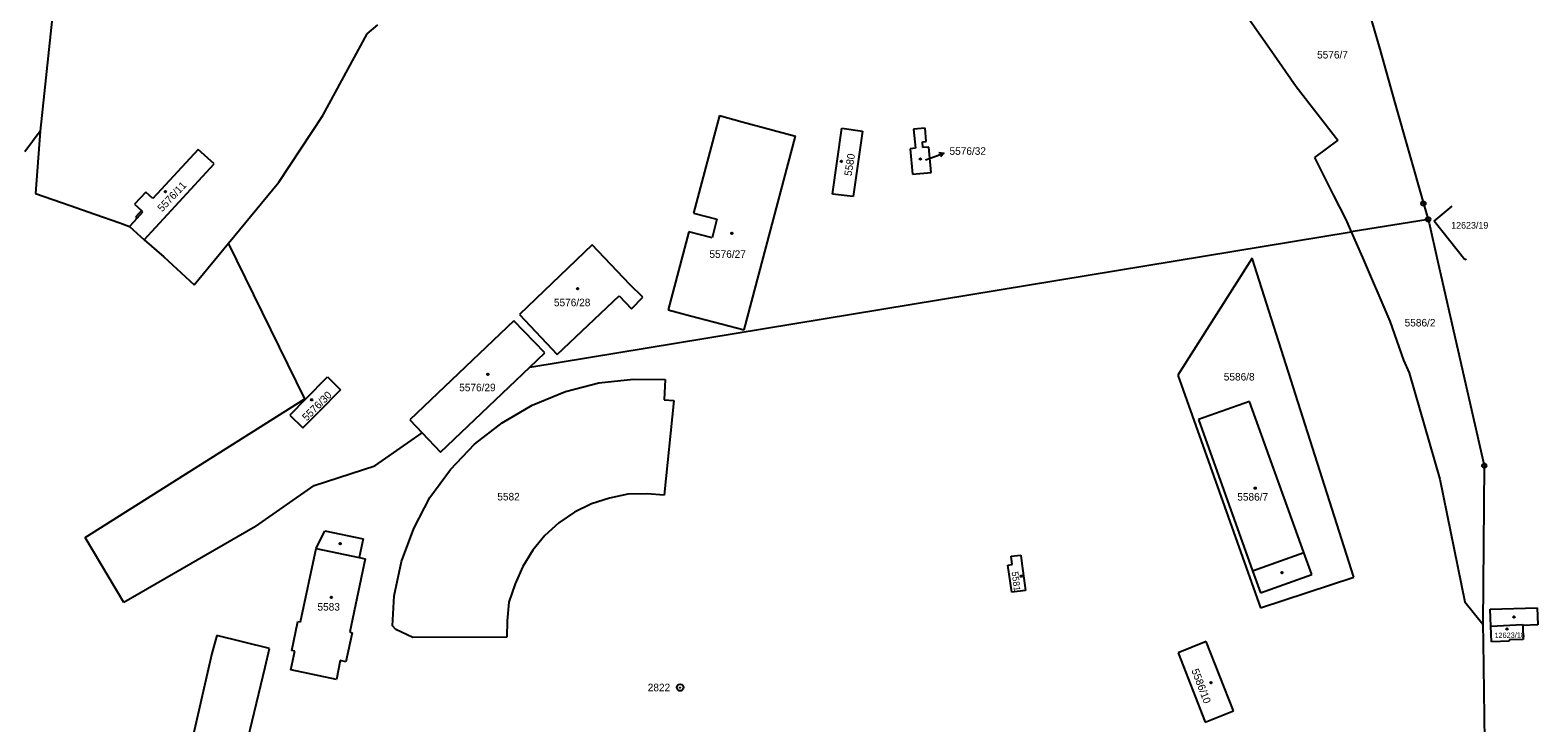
# Model space of a CAD drawing. Extents: x -825057 to -819383, y -1071633 to -1067888.
# Drawn here: x -820647.9 to -820308.1, y -1068524.4 to -1068368.2 of the extents above; entities that cross this region are included whole.
import ezdxf

# ---------------------------------------------------------------- set-up
doc = ezdxf.new("R2010")
doc.units = 0
for name, color, linetype in [('Vrstva 1', 7, 'Continuous'), ('Vrstva 16', 7, 'Continuous'), ('Vrstva 17', 7, 'Continuous'), ('Vrstva 18', 7, 'Continuous'), ('Vrstva 19', 7, 'Continuous'), ('Vrstva 24', 7, 'Continuous'), ('Vrstva 25', 7, 'Continuous'), ('Vrstva 4', 7, 'Continuous')]:
    doc.layers.add(name, color=color, linetype=linetype)

msp = doc.modelspace()

# ---------------------------------------------------------------- linework, layer by layer
at = {"layer": 'Vrstva 1'}
for p, q in [((-820626.81, -1068213.86), (-820645.63, -1068390.93)), ((-820374.95, -1068363.14), (-820368.03, -1068373.03)), ((-820346.05, -1068364.17), (-820343.7, -1068372.44)), ((-820581.89, -1068387.46), (-820571.92, -1068369.04)), ((-820571.92, -1068369.04), (-820569.56, -1068367)), ((-820368.03, -1068373.03), (-820362.5, -1068380.86)), ((-820343.7, -1068372.44), (-820340.26, -1068384.6)), ((-820362.5, -1068380.86), (-820353.13, -1068393)), ((-820340.26, -1068384.6), (-820333.85, -1068407.27)), ((-820591.83, -1068402.48), (-820581.89, -1068387.46)), ((-820492.55, -1068387.44), (-820498.35, -1068409.46)), ((-820492.55, -1068387.44), (-820487.41, -1068388.85)), ((-820487.41, -1068388.85), (-820475.39, -1068392.1)), ((-820645.63, -1068390.93), (-820649.1, -1068395.6)), ((-820645.63, -1068390.93), (-820646.69, -1068405.01)), ((-820486.95, -1068435.74), (-820475.39, -1068392.1)), ((-820467.01, -1068405.14), (-820464.92, -1068390.29)), ((-820464.92, -1068390.29), (-820460.25, -1068390.94)), ((-820460.25, -1068390.94), (-820462.37, -1068405.71)), ((-820446.16, -1068390.31), (-820448.78, -1068390.52)), ((-820448.78, -1068390.52), (-820448.36, -1068394.82)), ((-820446.78, -1068393.36), (-820445.91, -1068393.32)), ((-820446.68, -1068394.61), (-820446.78, -1068393.36)), ((-820445.91, -1068393.32), (-820446.16, -1068390.31)), ((-820353.13, -1068393), (-820358.38, -1068396.87)), ((-820610.05, -1068395.08), (-820620.26, -1068406.14)), ((-820606.45, -1068398.35), (-820610.05, -1068395.08)), ((-820448.36, -1068394.82), (-820449.56, -1068394.96)), ((-820449.56, -1068394.96), (-820449.02, -1068400.69)), ((-820445.3, -1068394.54), (-820446.68, -1068394.61)), ((-820444.78, -1068400.29), (-820445.3, -1068394.54)), ((-820358.38, -1068396.87), (-820354.18, -1068405.35)), ((-820622.21, -1068415.46), (-820606.45, -1068398.35)), ((-820449.02, -1068400.69), (-820444.78, -1068400.29)), ((-820603.2, -1068416.26), (-820591.83, -1068402.48)), ((-820646.69, -1068405.01), (-820638.9, -1068407.7)), ((-820621.85, -1068404.7), (-820624.34, -1068407.44)), ((-820620.26, -1068406.14), (-820621.85, -1068404.7)), ((-820462.37, -1068405.71), (-820467.01, -1068405.14)), ((-820354.18, -1068405.35), (-820351.33, -1068410.88)), ((-820638.9, -1068407.7), (-820633.31, -1068409.68)), ((-820633.31, -1068409.68), (-820627.66, -1068411.67)), ((-820623.8, -1068410.62), (-820625.49, -1068412.5)), ((-820624.34, -1068407.44), (-820622.78, -1068408.88)), ((-820622.78, -1068408.88), (-820624.12, -1068410.34)), ((-820624.12, -1068410.34), (-820623.8, -1068410.62)), ((-820498.35, -1068409.46), (-820493.1, -1068410.84)), ((-820333.85, -1068407.27), (-820332.78, -1068410.85)), ((-820331.4, -1068411.27), (-820327.37, -1068407.91)), ((-820627.66, -1068411.67), (-820625.49, -1068412.5)), ((-820625.49, -1068412.5), (-820622.21, -1068415.46)), ((-820535.27, -1068444.18), (-820350.11, -1068413.7)), ((-820499.45, -1068413.63), (-820504.12, -1068431.29)), ((-820494.19, -1068415.01), (-820499.45, -1068413.63)), ((-820493.1, -1068410.84), (-820494.19, -1068415.01)), ((-820351.33, -1068410.88), (-820350.11, -1068413.7)), ((-820332.78, -1068410.85), (-820350.11, -1068413.7)), ((-820350.11, -1068413.7), (-820347.61, -1068419.47)), ((-820332.78, -1068410.85), (-820332.59, -1068411.72)), ((-820332.59, -1068411.72), (-820330.68, -1068420.1)), ((-820324.49, -1068419.98), (-820331.4, -1068411.27)), ((-820622.21, -1068415.46), (-820617.79, -1068419.34)), ((-820610.9, -1068425.62), (-820603.2, -1068416.26)), ((-820586, -1068451.3), (-820603.2, -1068416.26)), ((-820521.2, -1068416.63), (-820537.63, -1068432.29)), ((-820512.71, -1068425.52), (-820521.2, -1068416.63)), ((-820617.79, -1068419.34), (-820610.9, -1068425.62)), ((-820372.44, -1068419.63), (-820389.23, -1068445.97)), ((-820349.5, -1068491.59), (-820372.44, -1068419.63)), ((-820347.61, -1068419.47), (-820341.45, -1068433.78)), ((-820330.68, -1068420.1), (-820329.92, -1068423.45)), ((-820324.18, -1068419.73), (-820324.49, -1068419.98)), ((-820329.92, -1068423.45), (-820320.14, -1068466.4)), ((-820509.82, -1068428.38), (-820512.71, -1068425.52)), ((-820529.11, -1068441.3), (-820515.1, -1068428.12)), ((-820515.1, -1068428.12), (-820512.32, -1068431)), ((-820512.32, -1068431), (-820509.82, -1068428.38)), ((-820538.84, -1068433.71), (-820562.32, -1068456.05)), ((-820531.89, -1068440.97), (-820538.84, -1068433.71)), ((-820537.63, -1068432.29), (-820529.11, -1068441.3)), ((-820504.12, -1068431.29), (-820499.06, -1068432.58)), ((-820499.06, -1068432.58), (-820486.95, -1068435.74)), ((-820341.45, -1068433.78), (-820338.35, -1068442.61)), ((-820535.27, -1068444.18), (-820531.89, -1068440.97)), ((-820555.42, -1068463.33), (-820535.27, -1068444.18)), ((-820338.35, -1068442.61), (-820337.08, -1068445.5)), ((-820585.78, -1068451.34), (-820580.84, -1068446.4)), ((-820580.84, -1068446.4), (-820577.94, -1068449.31)), ((-820527.24, -1068449.68), (-820519.71, -1068447.75)), ((-820519.71, -1068447.75), (-820511.93, -1068446.87)), ((-820511.93, -1068446.87), (-820504.73, -1068446.95)), ((-820504.73, -1068446.95), (-820505.01, -1068451.56)), ((-820389.23, -1068445.97), (-820370.55, -1068498.48)), ((-820337.08, -1068445.5), (-820330.17, -1068469.46)), ((-820635.5, -1068482.6), (-820586, -1068451.3)), ((-820585.78, -1068451.34), (-820589.37, -1068455.01)), ((-820577.94, -1068449.31), (-820582.83, -1068454.25)), ((-820534.73, -1068452.76), (-820527.24, -1068449.68)), ((-820586.44, -1068457.89), (-820582.83, -1068454.25)), ((-820541.51, -1068456.73), (-820534.73, -1068452.76)), ((-820505.01, -1068451.56), (-820502.82, -1068451.74)), ((-820502.82, -1068451.74), (-820504.96, -1068473.07)), ((-820373.06, -1068451.9), (-820384.53, -1068455.98)), ((-820360.82, -1068485.97), (-820373.06, -1068451.9)), ((-820589.37, -1068455.01), (-820586.44, -1068457.89)), ((-820562.32, -1068456.05), (-820559.55, -1068458.97)), ((-820547.73, -1068461.57), (-820541.51, -1068456.73)), ((-820384.53, -1068455.98), (-820372.37, -1068490.15)), ((-820570.22, -1068466.46), (-820559.55, -1068458.97)), ((-820559.55, -1068458.97), (-820555.42, -1068463.33)), ((-820553.16, -1068467.27), (-820547.73, -1068461.57)), ((-820583.9, -1068470.9), (-820570.22, -1068466.46)), ((-820557.8, -1068473.59), (-820553.16, -1068467.27)), ((-820320.14, -1068466.4), (-820320.47, -1068502.15)), ((-820597.1, -1068480.1), (-820583.9, -1068470.9)), ((-820330.17, -1068469.46), (-820324.51, -1068497.15)), ((-820561.43, -1068480.57), (-820557.8, -1068473.59)), ((-820521.35, -1068475.03), (-820525.18, -1068476.92)), ((-820517.31, -1068473.7), (-820521.35, -1068475.03)), ((-820513.18, -1068472.87), (-820517.31, -1068473.7)), ((-820508.85, -1068472.73), (-820513.18, -1068472.87)), ((-820504.96, -1068473.07), (-820508.85, -1068472.73)), ((-820525.18, -1068476.92), (-820528.71, -1068479.31)), ((-820597.1, -1068480.1), (-820626.8, -1068497.3)), ((-820583.43, -1068485.09), (-820581.45, -1068481.07)), ((-820581.45, -1068481.07), (-820572.82, -1068482.88)), ((-820564.17, -1068488.01), (-820561.43, -1068480.57)), ((-820528.71, -1068479.31), (-820531.89, -1068482.19)), ((-820626.8, -1068497.3), (-820635.5, -1068482.6)), ((-820586.98, -1068501.66), (-820583.43, -1068485.09)), ((-820572.82, -1068482.88), (-820573.75, -1068487.1)), ((-820531.89, -1068482.19), (-820534.61, -1068485.5)), ((-820572.4, -1068487.39), (-820575.85, -1068503.92)), ((-820573.75, -1068487.1), (-820572.4, -1068487.39)), ((-820565.82, -1068495.77), (-820564.17, -1068488.01)), ((-820534.61, -1068485.5), (-820536.86, -1068489.15)), ((-820427.49, -1068488.84), (-820426.58, -1068488.73)), ((-820426.81, -1068486.83), (-820424.56, -1068486.58)), ((-820426.58, -1068488.73), (-820426.81, -1068486.83)), ((-820424.56, -1068486.58), (-820424.34, -1068488.47)), ((-820424.34, -1068488.47), (-820423.56, -1068494.58)), ((-820359.04, -1068490.94), (-820360.82, -1068485.97)), ((-820536.86, -1068489.15), (-820538.59, -1068493.06)), ((-820426.65, -1068494.97), (-820427.49, -1068488.84)), ((-820372.37, -1068490.15), (-820370.61, -1068495.05)), ((-820370.61, -1068495.05), (-820359.04, -1068490.94)), ((-820370.55, -1068498.48), (-820349.5, -1068491.59)), ((-820538.59, -1068493.06), (-820539.97, -1068497.22)), ((-820423.56, -1068494.58), (-820426.65, -1068494.97)), ((-820566.2, -1068502.54), (-820565.82, -1068495.77)), ((-820539.97, -1068497.22), (-820540.38, -1068501.38)), ((-820324.51, -1068497.15), (-820320.47, -1068502.15)), ((-820588.9, -1068508.12), (-820587.56, -1068501.54)), ((-820587.56, -1068501.54), (-820586.98, -1068501.66)), ((-820540.38, -1068501.38), (-820540.42, -1068505.12)), ((-820320.47, -1068502.15), (-820320.41, -1068506.2)), ((-820318.66, -1068502.58), (-820311.49, -1068502.26)), ((-820311.49, -1068502.26), (-820311.48, -1068502.46)), ((-820605.85, -1068504.68), (-820606.94, -1068508.75)), ((-820593.97, -1068507.63), (-820605.85, -1068504.68)), ((-820575.35, -1068504.14), (-820576.76, -1068510.66)), ((-820575.85, -1068503.92), (-820575.35, -1068504.14)), ((-820565.48, -1068503.34), (-820566.2, -1068502.54)), ((-820561.64, -1068505.17), (-820565.48, -1068503.34)), ((-820540.42, -1068505.12), (-820561.64, -1068505.17)), ((-820318.52, -1068506.14), (-820318.66, -1068502.58)), ((-820311.35, -1068505.61), (-820314.51, -1068505.71)), ((-820314.51, -1068505.71), (-820314.5, -1068506.01)), ((-820311.48, -1068502.46), (-820311.35, -1068505.61)), ((-820606.94, -1068508.75), (-820616.09, -1068548.52)), ((-820594.96, -1068511.85), (-820593.97, -1068507.63)), ((-820589.15, -1068512.43), (-820588.23, -1068508.26)), ((-820588.23, -1068508.26), (-820588.9, -1068508.12)), ((-820382.8, -1068506.05), (-820389.13, -1068508.6)), ((-820389.13, -1068508.6), (-820383.01, -1068524.24)), ((-820376.67, -1068521.71), (-820382.8, -1068506.05)), ((-820320.41, -1068506.2), (-820320.06, -1068528.47)), ((-820314.5, -1068506.01), (-820318.52, -1068506.14)), ((-820604.42, -1068551.25), (-820594.96, -1068511.85)), ((-820578.81, -1068514.63), (-820589.15, -1068512.43)), ((-820578.01, -1068510.35), (-820578.81, -1068514.63)), ((-820576.76, -1068510.66), (-820578.01, -1068510.35)), ((-820383.01, -1068524.24), (-820376.67, -1068521.71))]:
    msp.add_line(p, q, dxfattribs=at)
at = {"layer": 'Vrstva 16'}
for p, q in [((-820446.11, -1068397.46), (-820444.78, -1068396.96)), ((-820446.11, -1068397.46), (-820444.78, -1068396.96)), ((-820444.78, -1068396.96), (-820441.976, -1068395.894)), ((-820444.78, -1068396.96), (-820441.976, -1068395.894))]:
    msp.add_line(p, q, dxfattribs=at)
msp.add_lwpolyline([(-820443.088, -1068395.782), (-820441.976, -1068395.894), (-820442.733, -1068396.717)], dxfattribs=at)
msp.add_lwpolyline([(-820443.088, -1068395.782), (-820441.976, -1068395.894), (-820442.733, -1068396.717)], dxfattribs=at)
at = {"layer": 'Vrstva 24'}
for centre, radius in [((-820333.85, -1068407.27), 0.5), ((-820333.85, -1068407.27), 0.5), ((-820333.85, -1068407.27), 0.0327), ((-820333.85, -1068407.27), 0.0327), ((-820332.78, -1068410.85), 0.5), ((-820332.78, -1068410.85), 0.5), ((-820332.78, -1068410.85), 0.0327), ((-820332.78, -1068410.85), 0.0327), ((-820320.14, -1068466.4), 0.5), ((-820320.14, -1068466.4), 0.5), ((-820320.14, -1068466.4), 0.0327), ((-820320.14, -1068466.4), 0.0327), ((-820501.4, -1068516.47), 0.75), ((-820501.4, -1068516.47), 0.75), ((-820501.4, -1068516.47), 0.0327), ((-820501.4, -1068516.47), 0.0327)]:
    msp.add_circle(centre, radius, dxfattribs=at)
at = {"layer": 'Vrstva 25'}
for centre in [(-820447.24, -1068397.23), (-820447.24, -1068397.23), (-820465.03, -1068397.76), (-820465.03, -1068397.76), (-820617.4, -1068404.63), (-820617.4, -1068404.63), (-820489.73, -1068414.01), (-820489.73, -1068414.01), (-820524.47, -1068426.48), (-820524.47, -1068426.48), (-820544.73, -1068445.81), (-820544.73, -1068445.81), (-820584.43, -1068451.55), (-820584.43, -1068451.55), (-820371.78, -1068471.48), (-820371.78, -1068471.48), (-820578.01, -1068484), (-820578.01, -1068484), (-820424.47, -1068491.33), (-820424.47, -1068491.33), (-820365.75, -1068490.54), (-820365.75, -1068490.54), (-820580.02, -1068496.1), (-820580.02, -1068496.1), (-820313.45, -1068500.52), (-820313.45, -1068500.52), (-820315.01, -1068503.24), (-820315.01, -1068503.24), (-820381.71, -1068515.35), (-820381.71, -1068515.35)]:
    msp.add_circle(centre, 0.175, dxfattribs=at)
at = {"layer": 'Vrstva 4'}
for p, q in [((-820623.8, -1068410.62), (-820622.49, -1068409.15)), ((-820622.49, -1068409.15), (-820622.78, -1068408.88)), ((-820583.43, -1068485.09), (-820573.75, -1068487.1)), ((-820372.37, -1068490.15), (-820360.82, -1068485.97)), ((-820318.82, -1068498.76), (-820308.23, -1068498.45)), ((-820318.66, -1068502.58), (-820318.82, -1068498.76)), ((-820308.23, -1068498.45), (-820308.06, -1068502.28)), ((-820308.06, -1068502.28), (-820311.48, -1068502.46))]:
    msp.add_line(p, q, dxfattribs=at)

# ---------------------------------------------------------------- texts
at = {"layer": 'Vrstva 16'}
msp.add_text('5576/32', height=1.7, dxfattribs=at).set_placement((-820440.67, -1068396.29))
msp.add_text('5576/32', height=1.7, dxfattribs=at).set_placement((-820440.67, -1068396.29))
at = {"layer": 'Vrstva 17'}
msp.add_text('2822', height=1.7, dxfattribs=at).set_placement((-820508.689, -1068517.28))
msp.add_text('2822', height=1.7, dxfattribs=at).set_placement((-820508.689, -1068517.28))
at = {"layer": 'Vrstva 18'}
for s, p in [('5576/7', (-820357.819, -1068374.57)), ('5576/7', (-820357.819, -1068374.57)), ('5586/2', (-820338.088, -1068435.01)), ('5586/2', (-820338.088, -1068435.01)), ('5586/8', (-820378.851, -1068447.2)), ('5586/8', (-820378.851, -1068447.2))]:
    msp.add_text(s, height=1.7, dxfattribs=at).set_placement(p)
at = {"layer": 'Vrstva 19'}
for s, height, rotation, p in [('5580', 1.7, 81, (-820462.745, -1068401.162)), ('5580', 1.7, 81, (-820462.745, -1068401.162)), ('5576/11', 1.7, 46.8, (-820618.148, -1068409.291)), ('5576/11', 1.7, 46.8, (-820618.148, -1068409.291)), ('5576/30', 1.7, 45, (-820585.56, -1068456.46)), ('5576/30', 1.7, 45, (-820585.56, -1068456.46)), ('5581', 1.5, 277.2, (-820426.677, -1068490.36)), ('5581', 1.5, 277.2, (-820426.677, -1068490.36)), ('12623/18', 1.2, 0.9, (-820317.86, -1068505.3)), ('12623/18', 1.2, 0.9, (-820317.86, -1068505.3)), ('5586/10', 1.7, 290.7, (-820386.18, -1068512.56)), ('5586/10', 1.7, 290.7, (-820386.18, -1068512.56))]:
    msp.add_text(s, height=height, rotation=rotation, dxfattribs=at).set_placement(p)
for s, height, p in [('5576/32', 0.2, (-820446.11, -1068397.46)), ('5576/32', 0.2, (-820446.11, -1068397.46)), ('12623/19', 1.5, (-820327.592, -1068412.94)), ('12623/19', 1.5, (-820327.592, -1068412.94)), ('5576/27', 1.7, (-820494.79, -1068419.54)), ('5576/27', 1.7, (-820494.79, -1068419.54)), ('5576/28', 1.7, (-820529.84, -1068430.45)), ('5576/28', 1.7, (-820529.84, -1068430.45)), ('5576/29', 1.7, (-820551.19, -1068449.62)), ('5576/29', 1.7, (-820551.19, -1068449.62)), ('5582', 1.7, (-820542.594, -1068474.25)), ('5582', 1.7, (-820542.594, -1068474.25)), ('5586/7', 1.7, (-820375.808, -1068474.29)), ('5586/7', 1.7, (-820375.808, -1068474.29)), ('5583', 1.7, (-820583.136, -1068499.09)), ('5583', 1.7, (-820583.136, -1068499.09))]:
    msp.add_text(s, height=height, dxfattribs=at).set_placement(p)

doc.saveas('drawing.dxf')
